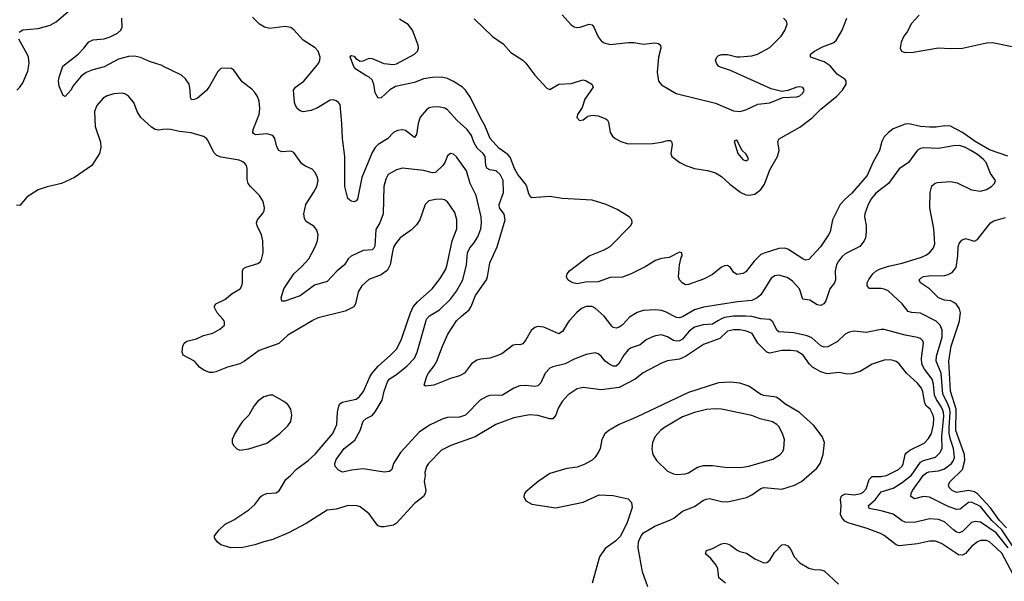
# Model space of a CAD drawing. Header units: inches. Extents: x 1834610 to 2027685, y 642842 to 774116.
# Tile 305 of 632: x 1929048 to 1935587, y 688267 to 691999. Entities that reach past the tile are written whole.
import ezdxf

# ---------------------------------------------------------------- set-up
doc = ezdxf.new("R2010")
doc.units = ezdxf.units.IN
doc.header["$MEASUREMENT"] = 0
for name, color, linetype in [('B9629', 7, 'Continuous'), ('B9638', 7, 'Continuous'), ('B9639', 7, 'Continuous')]:
    doc.layers.add(name, color=color, linetype=linetype)

msp = doc.modelspace()

# ---------------------------------------------------------------- linework, layer by layer
at = {"layer": 'B9629', "color": 5}
for points, elevation in [([(1929044.1, 691915.9), (1929070, 691932.3), (1929170, 691939.7), (1929250, 691962), (1929290, 691985.5), (1929370, 692053.6)], 380), ([(1930000, 691691.4), (1929994.3, 691694.3), (1929910, 691720.3), (1929850, 691747.8), (1929810, 691756.8), (1929770, 691755), (1929704.2, 691735.8), (1929610, 691685.7), (1929533.8, 691666.2), (1929490.8, 691649.2), (1929457, 691623), (1929402.2, 691557.8), (1929390, 691533.2), (1929350, 691489), (1929336.4, 691496.4), (1929310, 691558), (1929305.1, 691590), (1929310, 691618), (1929334.5, 691690), (1929435.8, 691770), (1929475.1, 691810), (1929507.4, 691852.6), (1929535.6, 691864.4), (1929610, 691871.7), (1929650, 691885.3), (1929697, 691910), (1929720.7, 691930), (1929729.6, 691950), (1929726.6, 692010)], 360), ([(1929030, 691530.5), (1929050, 691550.5), (1929070, 691580.7), (1929103.2, 691656.8), (1929110.6, 691709.4), (1929105.8, 691750), (1929098.4, 691770), (1929043.1, 691870)], 380), ([(1930000, 691268.4), (1929970, 691265), (1929947, 691270), (1929924.2, 691284.2), (1929853.6, 691350), (1929829.6, 691390), (1929807.3, 691450), (1929770, 691491.8), (1929750, 691505.1), (1929730, 691511.3), (1929673.5, 691506.5), (1929630, 691493.3), (1929601.8, 691478.2), (1929560.3, 691430), (1929544.2, 691390), (1929550.4, 691290), (1929584.7, 691184.7), (1929586.7, 691150), (1929578.4, 691110), (1929528.4, 691030), (1929413.4, 690950), (1929326.8, 690910), (1929230, 690888.9), (1929170, 690868), (1929098.1, 690821.9), (1929050, 690763.7), (1929027.3, 690767.3)], 380)]:
    msp.add_lwpolyline(points, dxfattribs=dict(at, elevation=elevation))
at = {"layer": 'B9638', "color": 5}
for points, elevation in [([(1930992.8, 690000), (1930990, 689998.7), (1930830, 689902.8), (1930770, 689847), (1930639.3, 689800.7), (1930542, 689730), (1930510, 689712.2), (1930428.9, 689691.1), (1930350, 689658), (1930330, 689654), (1930310, 689655.1), (1930272, 689670), (1930241.6, 689690), (1930209.5, 689730), (1930134.5, 689770), (1930126.9, 689790), (1930131.1, 689830), (1930140.7, 689850), (1930158.2, 689861.8), (1930222.4, 689877.6), (1930270, 689901.1), (1930330, 689915.5), (1930378, 689942), (1930409.3, 689970), (1930409.4, 689990), (1930403.2, 690000)], 380), ([(1935668.2, 688270), (1935570, 688453.9), (1935510, 688511.9), (1935490, 688528.2), (1935470, 688537), (1935430, 688537.1), (1935410, 688529.8), (1935370, 688498.5), (1935330, 688450.7), (1935310, 688439.8), (1935283.9, 688443.9), (1935170, 688519), (1935130, 688534.4), (1935090, 688534.3), (1935010, 688516.5), (1934890, 688501.8), (1934868.2, 688510), (1934790.5, 688570.5), (1934765.1, 688585.1), (1934677, 688617), (1934550, 688654.9), (1934527.6, 688667.6), (1934507.6, 688690), (1934500.2, 688710), (1934504.2, 688770), (1934499.9, 688810), (1934503.7, 688830), (1934510, 688838.2), (1934530, 688849.3), (1934590, 688842.5), (1934635.1, 688850), (1934650, 688859), (1934670, 688882), (1934690, 688943.1), (1934710, 688963), (1934770, 688964), (1934805.1, 688970), (1934884.8, 689010), (1934906.3, 689030), (1934914.7, 689045.3), (1934929.3, 689110), (1934938.4, 689121.6), (1934961, 689139), (1935055.9, 689184.1), (1935084.2, 689215.8), (1935102.8, 689250), (1935118, 689310), (1935119.4, 689350), (1935115.3, 689370), (1935094.7, 689410), (1935071.7, 689431.7), (1935059.9, 689450), (1935046.2, 689526.2), (1935037.3, 689550), (1935010, 689584.7), (1934938.4, 689650), (1934890, 689711.3), (1934870, 689726.6), (1934850, 689734), (1934830, 689738.5), (1934790, 689736.8), (1934710.6, 689710), (1934630, 689662.2), (1934575.1, 689644.9), (1934543.3, 689643.3), (1934490, 689654), (1934410, 689646.6), (1934370, 689659), (1934314.5, 689690), (1934294.6, 689710), (1934250.7, 689770), (1934210, 689795.6), (1934170, 689801.5), (1934110, 689800.9), (1934030, 689783), (1934010, 689789.8), (1933949.8, 689850), (1933912.7, 689912.7), (1933876.2, 689930), (1933830, 689937.5), (1933790, 689937.7), (1933750.1, 689929.9), (1933698.8, 689881.2), (1933590, 689840.8), (1933470, 689760.2), (1933430, 689743.2), (1933350, 689732.6), (1933310, 689716.8), (1933190, 689651.5), (1933135.6, 689610), (1933030, 689554.6), (1932910, 689539.8), (1932790, 689554), (1932750, 689547), (1932690, 689505.8), (1932650, 689462.8), (1932623.4, 689416.6), (1932609.4, 689370.6), (1932590, 689346.6), (1932570, 689346.8), (1932489.9, 689369.9), (1932433.6, 689373.6), (1932330, 689353.7), (1932210, 689308.9), (1932072.8, 689227.2), (1931910.9, 689169.1), (1931850, 689138.2), (1931762.8, 689050), (1931749, 689030), (1931739.5, 688990), (1931741.3, 688970), (1931734.9, 688930), (1931744.9, 688870), (1931741.3, 688850), (1931730.3, 688830), (1931670, 688784.2), (1931550, 688653.5), (1931530, 688639.8), (1931470, 688629.1), (1931450, 688629.1), (1931430, 688635.6), (1931414.7, 688650), (1931370, 688714.7), (1931310, 688762), (1931290, 688768.2), (1931229, 688771), (1931150, 688746), (1931090, 688738.7), (1930950, 688650.9), (1930833, 688590), (1930730, 688543.9), (1930670, 688529.8), (1930610, 688508.7), (1930530, 688492.6), (1930450, 688489.5), (1930384, 688510), (1930359, 688530), (1930343.1, 688556.9), (1930342, 688570), (1930373.2, 688610), (1930412.9, 688647.1), (1930470, 688674.4), (1930570, 688741.7), (1930610, 688776.9), (1930649.8, 688830), (1930661.4, 688838.6), (1930689.9, 688850.1), (1930750, 688854.4), (1930772.3, 688867.7), (1930816.1, 688943.9), (1930850, 688972.1), (1930887.4, 689012.6), (1930965, 689070), (1931010, 689111.7), (1931128.5, 689250), (1931154, 689310), (1931159.4, 689390), (1931167.2, 689430), (1931174.6, 689445.4), (1931190, 689456.8), (1931282, 689478), (1931305.9, 689494.1), (1931331, 689529), (1931374.1, 689625.9), (1931390.3, 689649.7), (1931430, 689696.8), (1931511.2, 689768.8), (1931550, 689810.2), (1931582.9, 689870), (1931626.2, 690000)], 380), ([(1933688.3, 690000), (1933650, 689975.8), (1933588.2, 689971.8), (1933530, 689956.7), (1933494.3, 689930), (1933450, 689876.2), (1933430, 689864.7), (1933410, 689862.7), (1933390, 689867.6), (1933350, 689890.8), (1933310, 689903.9), (1933270, 689899.3), (1933250, 689891.8), (1933210, 689870.9), (1933170, 689839.2), (1933110, 689818.8), (1933090, 689806.2), (1933059.7, 689770), (1933027.4, 689712.6), (1933010, 689697.4), (1932990, 689697.7), (1932967.1, 689707.1), (1932936.9, 689730), (1932910, 689762.9), (1932890, 689778.7), (1932870, 689784.7), (1932810, 689774.7), (1932730, 689742.4), (1932670, 689711.6), (1932590, 689692.8), (1932570, 689684), (1932537.8, 689650), (1932510, 689586.6), (1932490, 689566.6), (1932470, 689561.1), (1932410, 689568.2), (1932370, 689566.3), (1932330, 689551.1), (1932255, 689505), (1932170, 689501.5), (1932150, 689495.6), (1932107.4, 689470), (1932009.5, 689370.5), (1931970, 689358.2), (1931890, 689355.9), (1931854.5, 689345.5), (1931770, 689303.5), (1931702.1, 689257.9), (1931576.7, 689123.3), (1931530.2, 689050), (1931520.3, 689010), (1931503.4, 688996.6), (1931470, 688991.9), (1931330, 689014.7), (1931253.5, 689006.5), (1931192.7, 688992.7), (1931164.6, 689004.6), (1931144.2, 689030), (1931140.5, 689050), (1931150, 689077.3), (1931204, 689150), (1931275, 689205), (1931308.9, 689270), (1931330, 689330.3), (1931350, 689348.9), (1931390, 689369.1), (1931410, 689394), (1931454.9, 689470), (1931468.9, 689531.1), (1931490, 689593.1), (1931503.1, 689610), (1931550, 689640.9), (1931620.8, 689699.2), (1931670, 689750.3), (1931687.8, 689790), (1931747.8, 690000)], 360), ([(1932699.5, 690000), (1932690.3, 689990), (1932652.7, 689927.3), (1932630, 689912.6), (1932530, 689955), (1932490, 689959.8), (1932470, 689954.2), (1932446.1, 689933.9), (1932410, 689871.8), (1932390, 689846), (1932370, 689838.7), (1932350, 689840.5), (1932324.8, 689835.2), (1932250, 689778.7), (1932210, 689762.4), (1932170, 689749.7), (1932110, 689744), (1932083.4, 689736.6), (1932048.4, 689711.6), (1932001.6, 689650), (1931970, 689631.6), (1931910, 689614), (1931798, 689570), (1931742.7, 689562.7), (1931735.3, 689570), (1931753, 689630), (1931762.7, 689650), (1931801.9, 689698.1), (1931819.8, 689730), (1931855.3, 689830), (1931890.7, 689910), (1931950, 689997.8), (1931952.2, 690000)], 340), ([(1933078.7, 690000), (1933050, 689969.7), (1933030, 689956), (1933010, 689949.7), (1932990, 689954), (1932981.5, 689961.5), (1932952.5, 690000)], 340), ([(1935613.1, 688490), (1935532.5, 688590), (1935430, 688659.4), (1935394.8, 688665.2), (1935370, 688657.2), (1935310, 688598.4), (1935290, 688589.8), (1935270, 688594.2), (1935250, 688608.1), (1935190, 688663.2), (1935150, 688678.7), (1935090, 688681), (1934990, 688656.8), (1934930, 688660.6), (1934910, 688668.2), (1934850, 688712.5), (1934770, 688735.8), (1934691, 688751), (1934685.3, 688770), (1934730, 688809.4), (1934770, 688860.8), (1934850, 688886.3), (1934910, 688923.1), (1934970, 688972.8), (1935030, 689058.9), (1935049.9, 689070.1), (1935130, 689092.2), (1935160, 689120), (1935173.8, 689150), (1935171.6, 689230), (1935185.2, 689365.2), (1935183.8, 689390), (1935170, 689424.6), (1935136, 689476), (1935123.7, 689503.7), (1935117.3, 689577.3), (1935109, 689610), (1935056.4, 689676.4), (1935039.6, 689710), (1935037.5, 689750), (1935051.2, 689850), (1935045.5, 689865.5), (1935030, 689879.8), (1935010, 689887.3), (1934930, 689902.7), (1934790, 689940.9), (1934770, 689940.9), (1934670, 689921.5), (1934590, 689928.5), (1934556.7, 689923.3), (1934531.1, 689908.9), (1934480.1, 689859.9), (1934415, 689825), (1934390, 689822), (1934370, 689831.6), (1934310, 689885.8), (1934279.1, 689899.1), (1934190, 689917.2), (1934090, 689924.8), (1934077, 689937), (1934050, 689992.2), (1934038.9, 690000)], 360), ([(1935651.4, 688490), (1935570.6, 688610), (1935504.7, 688670), (1935430, 688763.9), (1935370, 688792.9), (1935350, 688791.5), (1935294.6, 688745.4), (1935270, 688744.9), (1935210, 688766.7), (1935090, 688826.8), (1935050, 688831.6), (1934990, 688816), (1934967.4, 688830), (1934969, 688850), (1934978.1, 688870), (1935050, 688971.5), (1935070, 688988.2), (1935086.3, 688993.7), (1935150, 689000.7), (1935190, 689014.7), (1935236.4, 689050), (1935249.9, 689070), (1935256, 689090), (1935250.7, 689149.3), (1935229.4, 689210), (1935222, 689250), (1935220.6, 689290), (1935228.7, 689388.7), (1935226.1, 689410), (1935210.9, 689450.9), (1935179.5, 689510), (1935169.1, 689649.1), (1935135.5, 689730), (1935137.9, 689762.1), (1935175.3, 689890), (1935175.2, 689935.2), (1935161.2, 689970), (1935135.2, 689995.2), (1935125.9, 690000)], 340), ([(1935603, 688623), (1935554.7, 688670), (1935495.9, 688755.9), (1935410, 688848.8), (1935390, 688862.6), (1935350.1, 688869.9), (1935270, 688856.5), (1935240.4, 688870), (1935222.2, 688890), (1935217.2, 688910), (1935227.7, 688930), (1935309.9, 689010.1), (1935325.8, 689070), (1935322.4, 689110), (1935265.2, 689270), (1935267.1, 689410), (1935230.2, 689530), (1935218, 689730), (1935235.4, 689830), (1935287.8, 689990), (1935289.3, 690000)], 320), ([(1933219.8, 688230), (1933184.4, 688330), (1933155.8, 688490), (1933158.7, 688530), (1933175.6, 688570), (1933192, 688590), (1933265.7, 688634.3), (1933370, 688674.9), (1933392.6, 688687.4), (1933450, 688732.3), (1933530, 688763.6), (1933590, 688806), (1933610, 688813.7), (1933630, 688817.1), (1933710, 688796.9), (1933750, 688794.2), (1933875.3, 688824.7), (1933910, 688841.6), (1933970, 688883), (1933990, 688890.8), (1934110, 688880.2), (1934194.8, 688905.2), (1934241.3, 688930), (1934341.9, 689018.1), (1934364.8, 689050), (1934384.2, 689110), (1934394.3, 689190), (1934378, 689230), (1934321.6, 689301.6), (1934227.8, 689387.8), (1934130, 689447.2), (1934090, 689480.3), (1934071.6, 689490), (1933990, 689501), (1933969.4, 689509.4), (1933890, 689564.1), (1933830, 689583.8), (1933770, 689590.8), (1933690, 689586.3), (1933490, 689522.7), (1933150, 689359.5), (1933030.3, 689310), (1932960.3, 689270), (1932933.9, 689246.1), (1932914, 689210), (1932902.6, 689150), (1932894, 689130), (1932869.2, 689090.8), (1932850, 689073), (1932796.7, 689043.3), (1932750, 689025.7), (1932683.1, 689016.9), (1932570, 688983), (1932490.6, 688930), (1932410, 688861.2), (1932402, 688850), (1932397.3, 688830), (1932410, 688802.8), (1932450, 688779.1), (1932610, 688756), (1932790, 688793.4), (1932897.7, 688842.3), (1932990, 688837), (1933090, 688816), (1933110.8, 688790), (1933116.8, 688756.8), (1933081.6, 688650), (1933035.6, 688564.4), (1933005.8, 688534.2), (1932935.6, 688484.4), (1932899.6, 688430), (1932850, 688254)], 420), ([(1933735.5, 688255.5), (1933690.6, 688290), (1933685.9, 688350), (1933674.2, 688374.2), (1933639.5, 688419.5), (1933602.9, 688450), (1933610, 688472.6), (1933650, 688485.3), (1933710, 688515.6), (1933730, 688520.9), (1933750, 688516.5), (1933770, 688506.9), (1933812.9, 688472.9), (1933830, 688464.3), (1933874.4, 688454.4), (1933930, 688415.3), (1933990, 688390.4), (1934010, 688392.7), (1934030, 688408.2), (1934061.5, 688458.5), (1934109.8, 688510.2), (1934130, 688511.7), (1934150, 688503.1), (1934170, 688478), (1934191.8, 688430), (1934230, 688388.9), (1934290, 688354.9), (1934325.7, 688345.7), (1934370, 688344.2), (1934390, 688337.6), (1934486.8, 688246.8)], 380)]:
    msp.add_lwpolyline(points, dxfattribs=dict(at, elevation=elevation))
for points, elevation in [([(1930710, 689504.2), (1930670, 689492.8), (1930630, 689463.6), (1930604.2, 689430), (1930569.2, 689370.8), (1930528.4, 689330), (1930512.8, 689307.2), (1930477.6, 689250), (1930459.5, 689210), (1930459.5, 689190), (1930468.2, 689170), (1930490, 689148), (1930510, 689139.5), (1930570, 689146.9), (1930690, 689184.4), (1930775.4, 689250), (1930830, 689299.3), (1930849.7, 689330), (1930856.4, 689370), (1930848.2, 689410), (1930830, 689441.6), (1930802.5, 689462.5), (1930730, 689503.6)], 420), ([(1933670, 689413.6), (1933610, 689407.9), (1933530, 689388.8), (1933450, 689358.9), (1933330.4, 689290), (1933304.9, 689270), (1933268.2, 689230), (1933250.5, 689190), (1933245.8, 689145.8), (1933253.4, 689110), (1933278, 689070), (1933350, 688999.3), (1933390, 688980.4), (1933410, 688976.4), (1933470, 688980.3), (1933490, 688987.4), (1933550, 689026), (1933590, 689035.8), (1933650, 689036.2), (1933750, 689024), (1933850, 689025.5), (1933890, 689031.3), (1934050, 689079.6), (1934098.4, 689110), (1934115.6, 689130), (1934124.2, 689150), (1934126.6, 689210), (1934115.1, 689250), (1934090, 689294.7), (1934075.8, 689310), (1934047.6, 689327.6), (1933967.1, 689347.1), (1933910, 689368.7), (1933710, 689410.8)], 440)]:
    msp.add_lwpolyline(points, close=True, dxfattribs=dict(at, elevation=elevation))
at = {"layer": 'B9639', "color": 5}
for points, elevation in [([(1932650, 692030.6), (1932710, 691966), (1932730, 691952.4), (1932750, 691947), (1932770, 691948.8), (1932830, 691968.5), (1932850, 691965.5), (1932861.3, 691950), (1932890, 691885.5), (1932910, 691859.3), (1932930, 691844.4), (1932970, 691835.3), (1933090, 691846.9), (1933130, 691846.7), (1933190, 691836.9), (1933266.4, 691846.4), (1933290, 691842), (1933304, 691830), (1933306, 691810), (1933291.7, 691750), (1933282.6, 691650), (1933290, 691591.3), (1933310, 691565.5), (1933408.7, 691508.7), (1933670, 691444.2), (1933790, 691393.4), (1933830, 691388.2), (1933870, 691400.4), (1933950, 691438.4), (1934030, 691447.4), (1934117.5, 691482.5), (1934210, 691487), (1934230, 691493), (1934249.4, 691510), (1934258.4, 691530), (1934256.6, 691536.6), (1934249.4, 691549.4), (1934230, 691553.6), (1934210, 691551.6), (1934150, 691529), (1934110, 691521.2), (1934039.3, 691539.3), (1933770, 691662.6), (1933702.8, 691682.8), (1933689.4, 691690), (1933675.1, 691710), (1933669.5, 691730), (1933677.2, 691750), (1933690, 691760.7), (1933711.7, 691768.3), (1933750, 691768.5), (1933810, 691753.4), (1933830, 691752.9), (1933910, 691758.7), (1933949.2, 691770), (1934030, 691815.3), (1934105.1, 691890), (1934130, 691927.3), (1934145.1, 691970), (1934142, 691990), (1934122, 692010)], 340), ([(1935021.5, 692030), (1934970, 691973.7), (1934941.4, 691918.6), (1934919.6, 691890), (1934902.8, 691850), (1934895.6, 691810), (1934903.8, 691790), (1934910, 691786.9), (1934930, 691782.2), (1934983.1, 691783.1), (1935150, 691811.3), (1935227.7, 691807.7), (1935310, 691811), (1935470, 691844.7), (1935510, 691847.5), (1935650, 691819.6)], 320), ([(1931952.2, 690000), (1931981.8, 690030), (1932032.7, 690070), (1932046.9, 690093.1), (1932074.7, 690165.3), (1932149, 690270), (1932156.2, 690290), (1932170, 690382.8), (1932220.3, 690490), (1932272.8, 690670), (1932266, 690706), (1932234, 690750), (1932232, 690770), (1932260.9, 690850), (1932258.4, 690930), (1932238.9, 690970), (1932217.7, 690990), (1932210, 690995.3), (1932170, 691002.4), (1932151.8, 691011.8), (1932144.6, 691030), (1932139.8, 691090), (1932125.7, 691110), (1932086, 691146), (1932065.5, 691185.5), (1932049.8, 691230), (1932019.7, 691270), (1931953.5, 691330), (1931890, 691399.7), (1931872, 691412), (1931830, 691420.4), (1931790, 691418.5), (1931767.6, 691412.4), (1931750, 691400.5), (1931708.1, 691351.9), (1931694.6, 691310), (1931682.8, 691237.2), (1931670, 691216), (1931610, 691262.7), (1931590, 691266.8), (1931557.1, 691262.9), (1931530, 691248.7), (1931490, 691206.6), (1931430, 691170.7), (1931410.2, 691150), (1931390, 691116.9), (1931320.6, 690950), (1931292.8, 690807.2), (1931283.7, 690796.3), (1931270, 690789.6), (1931250, 690792.6), (1931227.1, 690810), (1931208.7, 690890), (1931207.7, 691090), (1931191.4, 691210), (1931188.7, 691308.7), (1931175.8, 691435.8), (1931166.6, 691450), (1931150, 691460.5), (1931130, 691467.6), (1931110, 691465.1), (1931026.9, 691413.1), (1930983.4, 691396.6), (1930930, 691387.8), (1930910, 691394), (1930892, 691410), (1930879.7, 691430), (1930874.3, 691450), (1930866.6, 691530), (1930879.7, 691550), (1930935, 691590), (1931032.3, 691707.7), (1931041.2, 691730), (1931042.8, 691750), (1931030.9, 691790), (1931010, 691813.1), (1930930, 691864.2), (1930870, 691932.8), (1930850, 691948.2), (1930810, 691953.7), (1930710, 691941.1), (1930674, 691950), (1930640.7, 691970), (1930595.2, 692015.2)], 340), ([(1935610, 691093.1), (1935490, 691134.6), (1935394.3, 691190), (1935310, 691248.6), (1935230, 691291.7), (1935190, 691294.9), (1935135.4, 691284.6), (1935090, 691284), (1935030, 691290.3), (1934952.7, 691307.3), (1934930, 691305.7), (1934850, 691273.1), (1934818.3, 691250), (1934790, 691221.7), (1934773.5, 691190), (1934758.6, 691130), (1934713.6, 691050), (1934677, 690963), (1934574.7, 690845.3), (1934530, 690807.5), (1934497.3, 690770), (1934446, 690670), (1934430.3, 690590), (1934420.3, 690570), (1934367.1, 690490), (1934290, 690404.7), (1934270, 690400.4), (1934250, 690409.8), (1934150, 690473.8), (1934130, 690479.8), (1934090, 690477.7), (1933991.5, 690448.5), (1933970, 690437.8), (1933925.2, 690394.8), (1933870, 690324.5), (1933850, 690312), (1933810, 690306.6), (1933790, 690321.2), (1933770, 690353.2), (1933750, 690366), (1933730, 690363.7), (1933710, 690354.5), (1933650, 690305.6), (1933590, 690274), (1933490, 690240.5), (1933470, 690238), (1933447.6, 690250), (1933429.7, 690270), (1933423, 690290), (1933429.2, 690370.8), (1933441.2, 690418.8), (1933448, 690430), (1933446, 690450), (1933430, 690454), (1933362, 690418), (1933310, 690411.6), (1933270, 690399.6), (1933202.8, 690357.2), (1933109.4, 690309.4), (1933052.4, 690287.6), (1932970, 690285.3), (1932890, 690257.8), (1932806.1, 690253.9), (1932750, 690244.2), (1932722, 690250), (1932701.2, 690261.2), (1932688.7, 690270), (1932679, 690290), (1932685.2, 690310), (1932699.3, 690330), (1932830, 690428.8), (1932930, 690469.2), (1932970, 690492.2), (1933104.7, 690630), (1933116.3, 690650), (1933113.3, 690670), (1933096.2, 690690), (1933017.3, 690737.3), (1932942.9, 690770), (1932850, 690800.5), (1932650.1, 690809.9), (1932570, 690824.3), (1932450, 690815.6), (1932441.8, 690821.8), (1932430, 690842.7), (1932416.8, 690890), (1932406.2, 690910), (1932357.5, 690970), (1932333.5, 691010), (1932305.9, 691085.9), (1932290, 691103.4), (1932230, 691145.6), (1932173.3, 691210), (1932136.4, 691296.4), (1932110, 691342), (1932042.8, 691482.8), (1932010, 691529.8), (1931990, 691549.8), (1931930, 691588.2), (1931890, 691607.8), (1931850, 691616.4), (1931790, 691615.7), (1931730, 691606), (1931670, 691582), (1931543.7, 691556.3), (1931506.9, 691533.1), (1931450, 691479.7), (1931430, 691478.4), (1931410, 691512.7), (1931400.8, 691570), (1931390, 691598.7), (1931370, 691618.3), (1931347.3, 691627.3), (1931281.2, 691670), (1931267.5, 691687.5), (1931244, 691750), (1931250, 691762), (1931270, 691756), (1931281.4, 691741.4), (1931310, 691724), (1931330, 691725.5), (1931370, 691743.1), (1931390, 691742), (1931467.3, 691707.3), (1931530, 691700.5), (1931550, 691706), (1931670.4, 691769.6), (1931690.6, 691790), (1931697.4, 691810), (1931695.7, 691830), (1931657.3, 691930), (1931628, 691968), (1931570, 692003.5)], 320), ([(1932065.7, 692005.7), (1932188.6, 691888.6), (1932259.4, 691839.4), (1932310, 691781.5), (1932390, 691730.3), (1932410.2, 691710), (1932470, 691630.3), (1932550, 691543.1), (1932570, 691534.9), (1932630, 691570.4), (1932710, 691574.9), (1932790, 691599.5), (1932810, 691593.7), (1932847.7, 691570), (1932858, 691550), (1932801.7, 691470), (1932784.9, 691415.1), (1932753, 691370), (1932748.2, 691350), (1932766, 691330), (1932790, 691333.4), (1932822.3, 691357.7), (1932850, 691364.2), (1932890, 691359.6), (1932940.6, 691340.6), (1932952.4, 691332.4), (1932959, 691319), (1932970.2, 691250.2), (1932985.1, 691225.1), (1933002.4, 691210), (1933040.4, 691190), (1933090, 691174.3), (1933250, 691175.6), (1933310, 691184.2), (1933350, 691196.5), (1933370, 691196.4), (1933376.4, 691190), (1933382.3, 691170), (1933373.8, 691110), (1933378.3, 691090), (1933431.7, 691050), (1933473.4, 691030), (1933530, 691010.8), (1933616.4, 690996.4), (1933670, 690980.9), (1933710, 690957.7), (1933765.6, 690905.6), (1933838, 690850), (1933870, 690836.4), (1933890, 690833.6), (1933930, 690840.4), (1933969.5, 690870.5), (1933994, 690906), (1934030, 691001.8), (1934080.7, 691090), (1934091.7, 691130), (1934082.7, 691190), (1934092.4, 691207.6), (1934230, 691286), (1934312, 691348), (1934370, 691404.1), (1934474.6, 691490), (1934512.4, 691530), (1934536.8, 691570), (1934537.4, 691590), (1934530, 691601.1), (1934478.1, 691638.1), (1934430, 691693.6), (1934390, 691718.4), (1934299.5, 691750), (1934299.6, 691770), (1934326.3, 691790), (1934381.1, 691818.9), (1934450, 691845.2), (1934470, 691861.2), (1934510, 691930.2), (1934541.5, 692010)], 320), ([(1931747.8, 690000), (1931750.7, 690010), (1931770, 690030.9), (1931835.8, 690070), (1931910, 690141.6), (1931950, 690195.5), (1931992.4, 690270), (1932015.8, 690370), (1932021.3, 690450), (1932037.9, 690482.1), (1932065, 690515), (1932090, 690555.6), (1932110.5, 690610), (1932115.5, 690650), (1932113.2, 690690), (1932080.7, 690830), (1932039.4, 690910), (1932014.8, 690994.8), (1931950, 691086.9), (1931930, 691104.7), (1931910, 691109.6), (1931890, 691095.1), (1931872.6, 691050), (1931858.3, 691030), (1931810, 690984.7), (1931790, 690980.8), (1931730, 690997.1), (1931590, 691011.9), (1931550, 691001.1), (1931494.9, 690970), (1931480.7, 690939.3), (1931466.4, 690890), (1931462.3, 690710), (1931440.6, 690650), (1931414.1, 690605.9), (1931406.2, 690493.8), (1931399.3, 690480.7), (1931389.2, 690470.8), (1931330, 690464.4), (1931250, 690427), (1931230.1, 690409.9), (1931204.4, 690370), (1931156.9, 690330), (1931090, 690259.6), (1931005.9, 690234.1), (1930910, 690165.1), (1930810, 690129.6), (1930789.3, 690129.3), (1930785.2, 690150), (1930802.9, 690210), (1930868.8, 690310), (1930921.8, 690358.2), (1930968, 690410), (1931009.8, 690490), (1931025.1, 690530), (1931029.6, 690569.6), (1931021.5, 690601.5), (1931004.1, 690624.1), (1930950, 690657.2), (1930939.1, 690679.1), (1930935.4, 690710), (1930947.7, 690770), (1931000.4, 690850), (1931021, 690890), (1931029.7, 690930), (1931027.1, 690950), (1931010, 690984.5), (1930990, 691006), (1930945.4, 691025.4), (1930922, 691042), (1930870, 691116.9), (1930850, 691125.4), (1930790, 691121.4), (1930769.9, 691129.9), (1930755, 691155), (1930741.8, 691210), (1930730.6, 691230.6), (1930690, 691239.8), (1930614.7, 691234.7), (1930601.8, 691241.8), (1930596.9, 691250), (1930599.7, 691270), (1930639.8, 691370), (1930644.1, 691410), (1930638.5, 691458.5), (1930627.9, 691487.9), (1930610, 691516.2), (1930590, 691538.4), (1930526.7, 691586.7), (1930470, 691664), (1930454, 691674), (1930430, 691678), (1930384.9, 691675.1), (1930364.1, 691655.9), (1930310, 691557), (1930290, 691529.6), (1930230, 691477.6), (1930210, 691467.8), (1930190, 691466.6), (1930183.3, 691483.3), (1930181.6, 691530), (1930172.8, 691570), (1930150, 691605.1), (1930122, 691630), (1930000, 691691.4)], 360), ([(1930403.2, 690000), (1930397, 690010), (1930359.7, 690050), (1930340.5, 690090), (1930351.8, 690110), (1930410, 690139), (1930460.5, 690179.5), (1930512.8, 690210), (1930524.4, 690230), (1930528.7, 690250), (1930527.4, 690330), (1930535.3, 690344.7), (1930550, 690355.3), (1930630, 690378.9), (1930645.6, 690390), (1930654.8, 690405.2), (1930664.7, 690450), (1930664.2, 690530), (1930654.7, 690570), (1930625.1, 690630), (1930621.3, 690650), (1930627.8, 690670), (1930664.6, 690715.4), (1930671.5, 690730), (1930673.3, 690750), (1930664.7, 690790), (1930642, 690830), (1930580.5, 690890), (1930566.2, 690910), (1930558.2, 690938.2), (1930559.8, 691010), (1930554.7, 691030), (1930544.4, 691044.4), (1930530, 691055.6), (1930505, 691065), (1930386.4, 691086.4), (1930356.9, 691096.9), (1930337.5, 691117.5), (1930298, 691198), (1930290, 691209.5), (1930270, 691222.9), (1930186.8, 691246.8), (1930110, 691255.9), (1930050, 691269.8), (1930030, 691271.8), (1930000, 691268.4)], 380), ([(1935125.9, 690000), (1935030, 690048.9), (1934970, 690054), (1934950, 690061), (1934908.2, 690110), (1934816.4, 690196.4), (1934790, 690208.9), (1934770, 690212.5), (1934692.8, 690212.8), (1934675.6, 690230), (1934677.4, 690250), (1934687.2, 690272.8), (1934714.3, 690310), (1934733.1, 690326.9), (1934759.3, 690340.7), (1934818.1, 690361.9), (1934910, 690380.4), (1935038.2, 690421.8), (1935066.5, 690433.5), (1935090.9, 690450), (1935116.7, 690483.3), (1935125, 690510), (1935118.9, 690610), (1935092, 690750), (1935094.3, 690850), (1935105.7, 690894.3), (1935127.6, 690912.4), (1935143.3, 690916.7), (1935230, 690923.7), (1935274.9, 690914.9), (1935370, 690868), (1935430, 690859.1), (1935470, 690870.8), (1935502, 690890), (1935522, 690910), (1935529, 690930), (1935496.3, 690976.3), (1935466, 691050), (1935449.7, 691070), (1935410, 691103.1), (1935365.4, 691130), (1935329.5, 691150), (1935290, 691162.2), (1935250, 691161.1), (1935150, 691143.1), (1935052.4, 691147.6), (1935030, 691143.7), (1935010, 691133.2), (1934950.7, 691050), (1934890, 691008), (1934818.3, 690910), (1934734.4, 690845.6), (1934705, 690810), (1934683.6, 690770), (1934660.2, 690710), (1934659.6, 690690), (1934671.1, 690631.1), (1934671.1, 690591.1), (1934666, 690550), (1934657.8, 690530), (1934628, 690492), (1934530, 690442.2), (1934510, 690426.2), (1934485.2, 690394.8), (1934473.7, 690370), (1934463.5, 690330), (1934465.5, 690270), (1934460.7, 690250), (1934428.4, 690211.6), (1934403.1, 690130), (1934389, 690111), (1934370, 690099.7), (1934344.1, 690104.1), (1934295.5, 690135.5), (1934250, 690143), (1934227.5, 690210), (1934181, 690261), (1934145.8, 690285.8), (1934090, 690300.6), (1934063.6, 690296.4), (1934039.3, 690280.7), (1933970.1, 690169.9), (1933946.3, 690150), (1933910, 690134), (1933816.3, 690123.7), (1933590, 690087.9), (1933530, 690070.4), (1933450, 690025.3), (1933430, 690018.9), (1933410, 690019.5), (1933338, 690058), (1933310, 690067.3), (1933270.7, 690070.7), (1933190, 690067), (1933150, 690053.3), (1933098.8, 690021.2), (1933078.7, 690000)], 340), ([(1931626.2, 690000), (1931642.9, 690050), (1931661.4, 690090), (1931690, 690124), (1931788.5, 690211.5), (1931841.4, 690278.6), (1931878, 690342), (1931888.1, 690371.9), (1931919.8, 690530), (1931950.8, 690610), (1931952.3, 690670), (1931938.5, 690718.5), (1931890, 690789.6), (1931870, 690802), (1931850, 690806), (1931810, 690804.7), (1931765.6, 690794.4), (1931741.3, 690770), (1931706.2, 690670), (1931683, 690637), (1931650, 690603.8), (1931576.1, 690550), (1931543.2, 690510), (1931531.6, 690488.4), (1931523.2, 690456.8), (1931508, 690370), (1931490, 690334.2), (1931450, 690303.7), (1931366.6, 690273.4), (1931319.6, 690230), (1931295.8, 690190), (1931279.5, 690110), (1931267.7, 690090), (1931210, 690062.8), (1931030, 690018), (1930992.8, 690000)], 380), ([(1935289.3, 690000), (1935296.5, 690050), (1935290, 690077.4), (1935268.6, 690110), (1935231.8, 690130), (1935190, 690135.5), (1935151.3, 690151.3), (1935090, 690210.7), (1935031.6, 690250), (1935021.6, 690270), (1935035.5, 690284.5), (1935050, 690291.8), (1935083.3, 690296.7), (1935190, 690299.4), (1935214.6, 690305.4), (1935240.2, 690319.8), (1935268, 690352), (1935278, 690430), (1935280.4, 690490), (1935288, 690512), (1935305.6, 690534.4), (1935330, 690545.3), (1935390, 690527), (1935410, 690537.8), (1935496, 690650), (1935517.9, 690662.1), (1935595.7, 690684.3)], 320), ([(1932952.5, 690000), (1932929.9, 690029.9), (1932870, 690082.8), (1932850, 690092.3), (1932810, 690093), (1932780.3, 690079.7), (1932745.7, 690050), (1932699.5, 690000)], 340), ([(1934038.9, 690000), (1934030, 690006.2), (1933970, 690011.5), (1933910, 690025.8), (1933871.5, 690028.5), (1933790, 690028), (1933730, 690019), (1933704.2, 690010), (1933688.3, 690000)], 360)]:
    msp.add_lwpolyline(points, dxfattribs=dict(at, elevation=elevation))
at = {"layer": 'B9639', "color": 5, "elevation": 340}
msp.add_lwpolyline([(1933810, 691198), (1933803.6, 691196.4), (1933794, 691190), (1933818, 691110), (1933852, 691070), (1933870, 691061), (1933888, 691070), (1933882, 691090), (1933870, 691108), (1933846, 691130)], close=True, dxfattribs=at)

doc.saveas('drawing.dxf')
